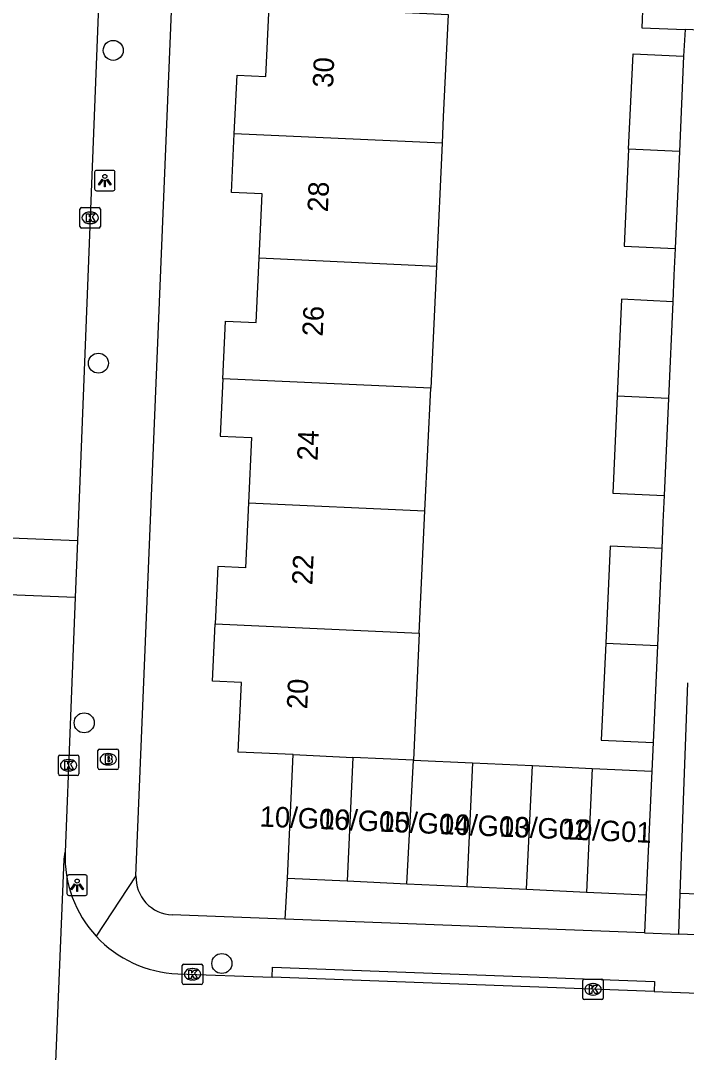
# Model space of a CAD drawing. Extents: x 161355 to 162026, y 386504 to 387459.
# Drawn here: x 161510.3 to 161542.8, y 386930.2 to 386980.6 of the extents above; entities that cross this region are included whole.
import ezdxf

# ---------------------------------------------------------------- set-up
doc = ezdxf.new("R2010")
doc.units = 0
for name, color, linetype in [('IMGEO_Boom', 7, 'Continuous'), ('IMGEO_Brandkraan', 7, 'Continuous'), ('IMGEO_Kolk', 7, 'Continuous'), ('IMGEO_Lichtpunt', 7, 'Continuous'), ('IMGEO_Pand', 7, 'Continuous'), ('IMGEO_Pand_nummerreeks', 7, 'Continuous'), ('IMGEO_Rijbaan_lokaal_open', 7, 'Continuous'), ('IMGEO_Voetpad_open', 7, 'Continuous')]:
    doc.layers.add(name, color=color, linetype=linetype)

msp = doc.modelspace()

# ---------------------------------------------------------------- linework, layer by layer
at = {"layer": 'IMGEO_Boom'}
for centre in [(161514.813, 386979.126), (161514.088, 386963.841), (161513.396, 386946.265), (161520.119, 386934.503)]:
    msp.add_circle(centre, 0.489, dxfattribs=at)
at = {"layer": 'IMGEO_Brandkraan'}
for p, q in [((161514.068, 386944.058), (161514.068, 386944.91)), ((161514.143, 386944.984), (161514.995, 386944.984)), ((161514.556, 386944.764), (161514.581, 386944.764)), ((161515.069, 386944.91), (161515.069, 386944.058)), ((161514.579, 386944.204), (161514.554, 386944.204)), ((161514.995, 386943.984), (161514.143, 386943.984))]:
    msp.add_line(p, q, dxfattribs=at)
for points in [[(161514.068, 386944.058), (161514.068, 386944.91)], [(161514.143, 386944.984), (161514.995, 386944.984)], [(161514.416, 386944.684), (161514.416, 386944.284), (161514.629, 386944.284)], [(161514.647, 386944.684), (161514.416, 386944.684)], [(161515.069, 386944.91), (161515.069, 386944.058)], [(161514.595, 386944.603), (161514.541, 386944.603), (161514.541, 386944.527)], [(161514.541, 386944.527), (161514.594, 386944.527)], [(161514.603, 386944.451), (161514.541, 386944.451), (161514.541, 386944.37)], [(161514.541, 386944.37), (161514.603, 386944.37)], [(161514.995, 386943.984), (161514.143, 386943.984)]]:
    msp.add_lwpolyline(points, dxfattribs=at)
for centre, radius, start, end in [((161514.145, 386944.908), 0.0765, 91.552, 178.448), ((161514.145, 386944.908), 0.0765, 91.552, 178.448), ((161514.651, 386944.539), 0.145, 59.4692, 91.5367), ((161514.676, 386944.586), 0.0922, 285.5137, 58.1501), ((161514.993, 386944.908), 0.0765, 1.552, 88.448), ((161514.993, 386944.908), 0.0765, 1.552, 88.448), ((161514.596, 386944.565), 0.0379, 267.8285, 90.9355), ((161514.604, 386944.41), 0.0404, 269.8759, 90.5077), ((161514.635, 386944.535), 0.251, 268.6676, 293.5347), ((161514.681, 386944.394), 0.105, 301.3115, 78.989), ((161514.145, 386944.06), 0.0765, 181.552, 268.448), ((161514.145, 386944.06), 0.0765, 181.552, 268.448), ((161514.993, 386944.06), 0.0765, 271.552, 358.448), ((161514.993, 386944.06), 0.0765, 271.552, 358.448)]:
    msp.add_arc(centre, radius, start, end, dxfattribs=at)
for centre, major_axis, ratio, start_param, end_param in [((161514.555, 386944.484), (-0.387, 0.002), 0.722429, 4.712389, 7.853982), ((161514.58, 386944.484), (-0.39, 0.002), 0.717154, 1.570796, 4.712389)]:
    msp.add_ellipse(centre, major_axis=major_axis, ratio=ratio, start_param=start_param, end_param=end_param, dxfattribs=at)
at = {"layer": 'IMGEO_Kolk'}
for p, q in [((161513.187, 386970.516), (161513.187, 386971.368)), ((161513.262, 386971.442), (161514.114, 386971.442)), ((161514.188, 386971.368), (161514.188, 386970.516)), ((161513.675, 386971.222), (161513.7, 386971.222)), ((161514.114, 386970.442), (161513.262, 386970.442)), ((161513.698, 386970.662), (161513.673, 386970.662)), ((161512.207, 386944.692), (161513.059, 386944.692)), ((161512.132, 386943.766), (161512.132, 386944.618)), ((161512.62, 386944.472), (161512.645, 386944.472)), ((161513.133, 386944.618), (161513.133, 386943.766)), ((161513.059, 386943.692), (161512.207, 386943.692)), ((161512.643, 386943.912), (161512.618, 386943.912)), ((161518.184, 386933.552), (161518.184, 386934.404)), ((161518.259, 386934.478), (161519.111, 386934.478)), ((161518.672, 386934.258), (161518.697, 386934.258)), ((161519.185, 386934.404), (161519.185, 386933.552)), ((161518.695, 386933.698), (161518.67, 386933.698)), ((161537.748, 386932.815), (161537.748, 386933.667)), ((161537.823, 386933.741), (161538.675, 386933.741)), ((161538.749, 386933.667), (161538.749, 386932.815)), ((161519.111, 386933.478), (161518.259, 386933.478)), ((161538.236, 386933.521), (161538.261, 386933.521)), ((161538.675, 386932.741), (161537.823, 386932.741)), ((161538.259, 386932.961), (161538.234, 386932.961))]:
    msp.add_line(p, q, dxfattribs=at)
for points in [[(161513.187, 386970.516), (161513.187, 386971.368)], [(161513.262, 386971.442), (161514.114, 386971.442)], [(161514.188, 386971.368), (161514.188, 386970.516)], [(161513.508, 386971.142), (161513.631, 386971.142), (161513.631, 386970.991), (161513.761, 386971.142), (161513.925, 386971.142), (161513.779, 386970.991), (161513.932, 386970.742), (161513.78, 386970.742), (161513.695, 386970.906), (161513.631, 386970.839), (161513.631, 386970.742), (161513.508, 386970.742), (161513.508, 386971.142)], [(161514.114, 386970.442), (161513.262, 386970.442)], [(161512.207, 386944.692), (161513.059, 386944.692)], [(161512.132, 386943.766), (161512.132, 386944.618)], [(161512.453, 386944.392), (161512.576, 386944.392), (161512.576, 386944.241), (161512.706, 386944.392), (161512.87, 386944.392), (161512.724, 386944.241), (161512.877, 386943.992), (161512.725, 386943.992), (161512.64, 386944.156), (161512.576, 386944.089), (161512.576, 386943.992), (161512.453, 386943.992), (161512.453, 386944.392)], [(161513.133, 386944.618), (161513.133, 386943.766)], [(161513.059, 386943.692), (161512.207, 386943.692)], [(161518.184, 386933.552), (161518.184, 386934.404)], [(161518.259, 386934.478), (161519.111, 386934.478)], [(161518.505, 386934.178), (161518.628, 386934.178), (161518.628, 386934.027), (161518.758, 386934.178), (161518.922, 386934.178), (161518.776, 386934.027), (161518.929, 386933.778), (161518.777, 386933.778), (161518.692, 386933.942), (161518.628, 386933.875), (161518.628, 386933.778), (161518.505, 386933.778), (161518.505, 386934.178)], [(161519.185, 386934.404), (161519.185, 386933.552)], [(161537.748, 386932.815), (161537.748, 386933.667)], [(161537.823, 386933.741), (161538.675, 386933.741)], [(161538.749, 386933.667), (161538.749, 386932.815)], [(161519.111, 386933.478), (161518.259, 386933.478)], [(161538.069, 386933.441), (161538.192, 386933.441), (161538.192, 386933.29), (161538.322, 386933.441), (161538.486, 386933.441), (161538.34, 386933.29), (161538.493, 386933.041), (161538.341, 386933.041), (161538.256, 386933.205), (161538.192, 386933.138), (161538.192, 386933.041), (161538.069, 386933.041), (161538.069, 386933.441)], [(161538.675, 386932.741), (161537.823, 386932.741)]]:
    msp.add_lwpolyline(points, dxfattribs=at)
for centre, start, end in [((161513.264, 386971.366), 91.552, 178.448), ((161513.264, 386971.366), 91.552, 178.448), ((161514.112, 386971.366), 1.552, 88.448), ((161514.112, 386971.366), 1.552, 88.448), ((161513.264, 386970.518), 181.552, 268.448), ((161513.264, 386970.518), 181.552, 268.448), ((161514.112, 386970.518), 271.552, 358.448), ((161514.112, 386970.518), 271.552, 358.448), ((161512.209, 386944.616), 91.552, 178.448), ((161512.209, 386944.616), 91.552, 178.448), ((161513.057, 386944.616), 1.552, 88.448), ((161513.057, 386944.616), 1.552, 88.448), ((161512.209, 386943.768), 181.552, 268.448), ((161512.209, 386943.768), 181.552, 268.448), ((161513.057, 386943.768), 271.552, 358.448), ((161513.057, 386943.768), 271.552, 358.448), ((161518.261, 386934.402), 91.552, 178.448), ((161518.261, 386934.402), 91.552, 178.448), ((161519.109, 386934.402), 1.552, 88.448), ((161519.109, 386934.402), 1.552, 88.448), ((161518.261, 386933.554), 181.552, 268.448), ((161518.261, 386933.554), 181.552, 268.448), ((161519.109, 386933.554), 271.552, 358.448), ((161519.109, 386933.554), 271.552, 358.448), ((161537.825, 386933.665), 91.552, 178.448), ((161537.825, 386933.665), 91.552, 178.448), ((161538.673, 386933.665), 1.552, 88.448), ((161538.673, 386933.665), 1.552, 88.448), ((161537.825, 386932.817), 181.552, 268.448), ((161537.825, 386932.817), 181.552, 268.448), ((161538.673, 386932.817), 271.552, 358.448), ((161538.673, 386932.817), 271.552, 358.448)]:
    msp.add_arc(centre, 0.0765, start, end, dxfattribs=at)
for centre, major_axis, ratio, start_param, end_param in [((161513.674, 386970.942), (-0.387, 0.002), 0.722429, 4.712389, 7.853982), ((161513.699, 386970.942), (-0.39, 0.002), 0.717154, 1.570796, 4.712389), ((161512.619, 386944.192), (-0.387, 0.002), 0.722429, 4.712389, 7.853982), ((161512.644, 386944.192), (-0.39, 0.002), 0.717154, 1.570796, 4.712389), ((161518.671, 386933.978), (-0.387, 0.002), 0.722429, 4.712389, 7.853982), ((161518.696, 386933.978), (-0.39, 0.002), 0.717154, 1.570796, 4.712389), ((161538.235, 386933.241), (-0.387, 0.002), 0.722429, 4.712389, 7.853982), ((161538.26, 386933.241), (-0.39, 0.002), 0.717154, 1.570796, 4.712389)]:
    msp.add_ellipse(centre, major_axis=major_axis, ratio=ratio, start_param=start_param, end_param=end_param, dxfattribs=at)
at = {"layer": 'IMGEO_Lichtpunt'}
for p, q in [((161513.903, 386973.166), (161513.903, 386972.359)), ((161513.903, 386973.166), (161513.903, 386972.359)), ((161514.805, 386973.261), (161513.997, 386973.261)), ((161514.805, 386973.261), (161513.997, 386973.261)), ((161514.899, 386972.359), (161514.899, 386973.166)), ((161514.899, 386972.359), (161514.899, 386973.166)), ((161513.997, 386972.265), (161514.805, 386972.265)), ((161513.997, 386972.265), (161514.805, 386972.265)), ((161512.551, 386938.734), (161512.551, 386937.927)), ((161512.551, 386938.734), (161512.551, 386937.927)), ((161513.453, 386938.829), (161512.645, 386938.829)), ((161513.453, 386938.829), (161512.645, 386938.829)), ((161513.547, 386937.927), (161513.547, 386938.734)), ((161513.547, 386937.927), (161513.547, 386938.734)), ((161512.645, 386937.833), (161513.453, 386937.833)), ((161512.645, 386937.833), (161513.453, 386937.833))]:
    msp.add_line(p, q, dxfattribs=at)
for points in [[(161514.277, 386972.83), (161514.316, 386972.802), (161514.128, 386972.54), (161514.09, 386972.567), (161514.277, 386972.83)], [(161514.379, 386972.782), (161514.426, 386972.782), (161514.426, 386972.46), (161514.379, 386972.46), (161514.379, 386972.782)], [(161514.489, 386972.802), (161514.527, 386972.829), (161514.714, 386972.567), (161514.675, 386972.539), (161514.489, 386972.802)], [(161512.925, 386938.398), (161512.964, 386938.37), (161512.776, 386938.108), (161512.738, 386938.135), (161512.925, 386938.398)], [(161513.027, 386938.35), (161513.074, 386938.35), (161513.074, 386938.028), (161513.027, 386938.028), (161513.027, 386938.35)], [(161513.137, 386938.37), (161513.175, 386938.397), (161513.362, 386938.135), (161513.323, 386938.107), (161513.137, 386938.37)]]:
    msp.add_lwpolyline(points, dxfattribs=at)
for centre in [(161514.402, 386972.964), (161513.05, 386938.532)]:
    msp.add_circle(centre, 0.0994, dxfattribs=at)
for centre, start, end in [((161513.997, 386973.166), 90, 180), ((161513.997, 386973.166), 90, 180), ((161514.805, 386973.166), 0, 90), ((161514.805, 386973.166), 0, 90), ((161513.997, 386972.359), 180, 270), ((161513.997, 386972.359), 180, 270), ((161514.805, 386972.359), 270, 0), ((161514.805, 386972.359), 270, 360), ((161512.645, 386938.734), 90, 180), ((161512.645, 386938.734), 90, 180), ((161513.453, 386938.734), 0, 90), ((161513.453, 386938.734), 0, 90), ((161512.645, 386937.927), 180, 270), ((161512.645, 386937.927), 180, 270), ((161513.453, 386937.927), 270, 0), ((161513.453, 386937.927), 270, 360)]:
    msp.add_arc(centre, 0.0946, start, end, dxfattribs=at)
at = {"layer": 'IMGEO_Pand'}
for points in [[(161520.725, 386975.054), (161520.858, 386977.919), (161522.271, 386977.853), (161522.43, 386981.279), (161531.166, 386980.873), (161530.934, 386975.879), (161530.874, 386974.586)], [(161539.984, 386974.292), (161540.2, 386978.949), (161542.673, 386978.834)], [(161542.673, 386978.834), (161542.465, 386974.176)], [(161521.937, 386968.968), (161522.083, 386972.117), (161520.592, 386972.187), (161520.725, 386975.054)], [(161530.874, 386974.586), (161520.725, 386975.054)], [(161530.874, 386974.586), (161530.594, 386968.569)], [(161539.984, 386974.292), (161539.765, 386969.558), (161542.254, 386969.441)], [(161542.465, 386974.176), (161539.984, 386974.292)], [(161542.465, 386974.176), (161542.254, 386969.441)], [(161520.159, 386963.082), (161520.29, 386965.89), (161521.791, 386965.821), (161521.937, 386968.968)], [(161530.594, 386968.569), (161521.937, 386968.968)], [(161530.594, 386968.569), (161530.317, 386962.614)], [(161542.138, 386966.843), (161539.643, 386966.96), (161539.424, 386962.226)], [(161542.138, 386966.843), (161541.927, 386962.109)], [(161520.159, 386963.082), (161520.028, 386960.272), (161521.563, 386960.201), (161521.415, 386957.02)], [(161530.317, 386962.614), (161520.159, 386963.082)], [(161530.039, 386956.622), (161530.317, 386962.614)], [(161539.424, 386962.226), (161539.206, 386957.492), (161541.716, 386957.374)], [(161541.927, 386962.109), (161539.424, 386962.226)], [(161541.927, 386962.109), (161541.716, 386957.374)], [(161521.415, 386957.02), (161521.267, 386953.84), (161519.929, 386953.902), (161519.864, 386952.495), (161519.799, 386951.105)], [(161521.415, 386957.02), (161530.039, 386956.622)], [(161529.761, 386950.647), (161530.039, 386956.622)], [(161541.6, 386954.776), (161539.084, 386954.894), (161538.865, 386950.16)], [(161541.6, 386954.776), (161541.389, 386950.042)], [(161523.597, 386944.71), (161520.918, 386944.836), (161521.076, 386948.24), (161519.669, 386948.305), (161519.799, 386951.105)], [(161519.799, 386951.105), (161529.761, 386950.647)], [(161529.761, 386950.647), (161529.473, 386944.445)], [(161538.865, 386950.16), (161538.645, 386945.425), (161541.178, 386945.307)], [(161538.865, 386950.16), (161541.389, 386950.042)], [(161541.389, 386950.042), (161541.178, 386945.307)], [(161542.505, 386937.924), (161542.682, 386942.921), (161542.869, 386948.221)], [(161523.316, 386938.674), (161523.597, 386944.71)], [(161523.597, 386944.71), (161526.518, 386944.578)], [(161526.518, 386944.578), (161526.238, 386938.538)], [(161529.473, 386944.445), (161526.518, 386944.578)], [(161529.159, 386938.402), (161529.473, 386944.445)], [(161529.473, 386944.445), (161532.362, 386944.311)], [(161532.362, 386944.311), (161532.081, 386938.267)], [(161532.362, 386944.311), (161535.284, 386944.176)], [(161535.003, 386938.131), (161535.284, 386944.176)], [(161535.284, 386944.176), (161538.205, 386944.04)], [(161538.205, 386944.04), (161537.924, 386937.995)], [(161538.205, 386944.04), (161538.58, 386944.023), (161541.115, 386943.895)], [(161541.115, 386943.895), (161540.846, 386937.859)], [(161548.728, 386939.407), (161545.596, 386939.517), (161545.536, 386937.817), (161542.505, 386937.924)], [(161523.316, 386938.674), (161526.238, 386938.538)], [(161526.238, 386938.538), (161529.159, 386938.402)], [(161529.159, 386938.402), (161532.081, 386938.267)], [(161532.081, 386938.267), (161535.003, 386938.131)], [(161535.003, 386938.131), (161537.924, 386937.995)], [(161537.924, 386937.995), (161540.846, 386937.859)]]:
    msp.add_lwpolyline(points, dxfattribs=at)
at = {"layer": 'IMGEO_Rijbaan_lokaal_open'}
for points in [[(161515.254, 387010.439), (161514.832, 387000), (161513.065, 386955.173)], [(161506.146, 386955.446), (161513.065, 386955.173)], [(161513.065, 386955.173), (161512.956, 386952.396)], [(161512.956, 386952.396), (161506.035, 386952.669)], [(161512.956, 386952.396), (161512.465, 386939.948)], [(161511.712, 386921.424), (161511.686, 386921.771), (161512.422, 386939.603), (161512.465, 386939.948)], [(161517.964, 386934.004), (161522.579, 386933.83)], [(161541.236, 386933.129), (161522.579, 386933.83)], [(161541.236, 386933.129), (161564.329, 386932.26)]]:
    msp.add_lwpolyline(points, dxfattribs=at)
for centre, radius, start, end in [((161518.174, 386939.716), 5.714, 177.6765, 222.79), ((161518.18, 386939.721), 5.722, 222.7865, 267.8366)]:
    msp.add_arc(centre, radius, start, end, dxfattribs=at)
at = {"layer": 'IMGEO_Voetpad_open'}
for points in [[(161515.924, 386938.791), (161518.439, 387000), (161519.251, 387019.76)], [(161540.773, 386983.95), (161540.626, 386980.23), (161542.74, 386980.147)], [(161542.74, 386980.147), (161542.673, 386978.834)], [(161544.223, 386980.088), (161542.74, 386980.147)], [(161542.254, 386969.441), (161542.196, 386968.142), (161542.138, 386966.843)], [(161541.716, 386957.374), (161541.658, 386956.075), (161541.6, 386954.776)], [(161541.178, 386945.307), (161541.115, 386943.895)], [(161515.924, 386938.791), (161513.981, 386935.835)], [(161523.218, 386936.676), (161523.316, 386938.674)], [(161540.846, 386937.859), (161540.758, 386936.008)], [(161542.434, 386935.944), (161542.505, 386937.924)], [(161523.218, 386936.676), (161517.687, 386936.886)], [(161540.758, 386936.008), (161523.218, 386936.676)], [(161540.758, 386936.008), (161542.434, 386935.944)], [(161571.082, 386934.853), (161542.434, 386935.944)], [(161522.579, 386933.83), (161522.599, 386934.329), (161541.256, 386933.628), (161541.236, 386933.129)]]:
    msp.add_lwpolyline(points, dxfattribs=at)
msp.add_arc((161517.757, 386938.719), 1.835, 177.7662, 267.7999, dxfattribs=at)

# ---------------------------------------------------------------- texts
at = {"layer": 'IMGEO_Pand_nummerreeks'}
for s, rotation, p in [('30', 87.6224, (161525.548, 386977.284)), ('28', 87.6224, (161525.296, 386971.21)), ('26', 87.6224, (161525.043, 386965.133)), ('24', 87.6224, (161524.791, 386959.059)), ('22', 87.6224, (161524.539, 386952.983)), ('20', 87.6224, (161524.288, 386946.915)), ('10/G06', 357.5994, (161521.949, 386941.2)), ('10/G05', 357.5994, (161524.878, 386941.077)), ('10/G04', 357.5994, (161527.807, 386940.954)), ('10/G03', 357.5994, (161530.736, 386940.831)), ('10/G02', 357.5994, (161533.659, 386940.709)), ('10/G01', 357.5994, (161536.704, 386940.581))]:
    msp.add_text(s, height=1, rotation=rotation, dxfattribs=at).set_placement(p)

doc.saveas('drawing.dxf')
